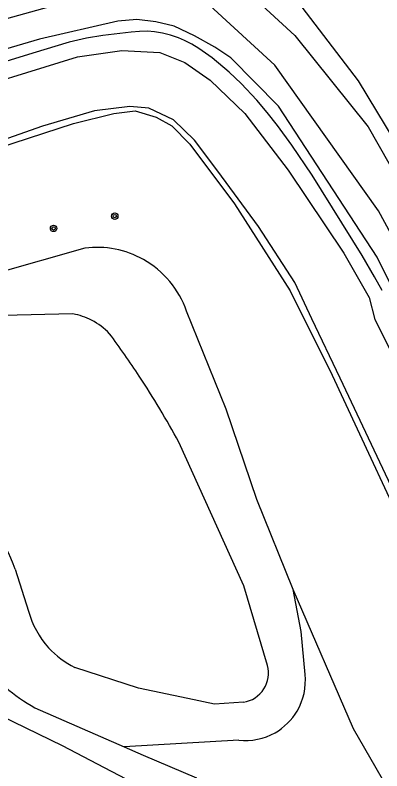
# Model space of a CAD drawing. Extents: x 133000 to 136000, y 400500 to 403500.
# Drawn here: x 134261.1 to 134306, y 401728.5 to 401820.9 of the extents above; entities that cross this region are included whole.
import ezdxf

# ---------------------------------------------------------------- set-up
doc = ezdxf.new("R2010")
doc.units = 0
for name, color, linetype in [('gg-knt-BGT kruinlijn', 7, 'Continuous'), ('gg-knt-bovenkant onderkant talud', 7, 'Continuous'), ('gg-knt-onverhard', 7, 'Continuous'), ('gg-kntw-bovenkant insteek waterloop', 7, 'Continuous'), ('gg-kntw-waterlijn', 7, 'Continuous'), ('gt-grn-groengrens', 7, 'Continuous'), ('gt-symb-boom', 7, 'Continuous')]:
    doc.layers.add(name, color=color, linetype=linetype)

# ---------------------------------------------------------------- blocks, each defined once
blk = doc.blocks.new('gt0-BOOM')
at = {"layer": 'gt-symb-boom'}
for radius in [0.4, 0.2]:
    blk.add_circle((0, 0), radius, dxfattribs=at)

msp = doc.modelspace()

# ---------------------------------------------------------------- linework, layer by layer
at = {"layer": 'gg-knt-BGT kruinlijn'}
msp.add_lwpolyline([(134274.458, 401731.409), (134276.81, 401730.381), (134283.324, 401727.619)], dxfattribs=at)
at = {"layer": 'gg-knt-bovenkant onderkant talud'}
msp.add_lwpolyline([(134324.893, 401701.788), (134311.477, 401718.121), (134302.542, 401733.618), (134295.167, 401750.655)], dxfattribs=at)
at = {"layer": 'gg-knt-onverhard'}
for points in [[(134316.272, 401777.383), (134305.628, 401796.972), (134292.911, 401814.786), (134284.974, 401822.121), (134282.99, 401823.264), (134281.76, 401823.791), (134279.847, 401824.404), (134278.068, 401824.67), (134276.598, 401824.759), (134272.099, 401823.862), (134259.325, 401820.265), (134226.56, 401809.677), (134211.913, 401805.509), (134210.373, 401805.095)], [(134314.663, 401772.772), (134305.436, 401791.333), (134293.376, 401809.797), (134287.532, 401815.702), (134285.569, 401816.993), (134283.075, 401818.391), (134280.588, 401819.572), (134278.36, 401820.114), (134276.017, 401820.392), (134273.685, 401820.203), (134264.125, 401817.995), (134245.616, 401812.573), (134227.971, 401807.007), (134215.182, 401803.083), (134204.958, 401799.485)]]:
    msp.add_lwpolyline(points, dxfattribs=at)
at = {"layer": 'gg-kntw-bovenkant insteek waterloop'}
for p in [(134263.549, 401736.178), (134288.505, 401732.234)]:
    msp.add_line(p, (134274.458, 401731.409), dxfattribs=at)
for points in [[(134306.067, 401787.243), (134305.136, 401788.932), (134303.616, 401791.518), (134297.474, 401801.342), (134295.021, 401805.022), (134293.246, 401807.445), (134292.002, 401809.013), (134290.703, 401810.536), (134288.785, 401812.576), (134287.334, 401813.954), (134285.246, 401815.689), (134283.605, 401816.846), (134282.745, 401817.361), (134281.856, 401817.821), (134281.106, 401818.148), (134280.157, 401818.482), (134279.182, 401818.734), (134278.191, 401818.897), (134277.332, 401818.96), (134276.335, 401818.944), (134275.338, 401818.859), (134271.849, 401818.431), (134269.875, 401818.126), (134267.738, 401817.612), (134263.285, 401816.274), (134231.892, 401806.625)], [(134209.981, 401790.115), (134220.089, 401793.181), (134244.424, 401799.989), (134259.096, 401804.703), (134268.253, 401807.69), (134273.2, 401808.896), (134275.825, 401809.22), (134278.405, 401808.458), (134280.319, 401807.398), (134282.508, 401805.129), (134287.968, 401797.829), (134294.809, 401787.202), (134299.922, 401776.867), (134311.101, 401753.001)], [(134269.668, 401792.413), (134258.707, 401789.309), (134244.06, 401785.51), (134233.18, 401781.419), (134222.101, 401776.83), (134212.299, 401773.801), (134210.898, 401772.832)], [(134295.167, 401750.655), (134290.713, 401761.689), (134286.978, 401772.708), (134282.112, 401784.705)], [(134204.107, 401759.419), (134205.579, 401759.101), (134218.578, 401755.778), (134230.923, 401751.656), (134237.396, 401748.646), (134244.457, 401743.03), (134253.428, 401738.121), (134266.9, 401731.582), (134278.965, 401725.277), (134291.4, 401715.875), (134299.989, 401707.687), (134304.827, 401701.692)], [(134296.616, 401740.275), (134296.155, 401745.523), (134295.167, 401750.655)]]:
    msp.add_lwpolyline(points, dxfattribs=at)
for centre, radius, start, end in [((134271.173, 401780.953), 11.559, 60.67211, 97.48391), ((134271.167, 401780.937), 11.575, 18.9949, 60.68215), ((134273.321, 401753.876), 20.216, 215.9816, 241.09344), ((134289.419, 401739.487), 7.24, 329.38711, 6.2503), ((134289.314, 401739.549), 7.362, 299.52491, 329.3858), ((134289.321, 401739.536), 7.347, 263.62505, 299.5307)]:
    msp.add_arc(centre, radius, start, end, dxfattribs=at)
at = {"layer": 'gg-kntw-waterlijn'}
msp.add_line((134261.118, 401753.151), (134262.772, 401748.022), dxfattribs=at)
for points in [[(134207.804, 401797.346), (134222.387, 401801.562), (134252.343, 401810.784), (134268.755, 401815.836), (134274.168, 401816.613), (134278.843, 401816.35), (134281.904, 401815.131), (134284.998, 401812.957), (134289.245, 401808.906), (134294.545, 401801.957), (134301.359, 401791.813), (134304.454, 401786.378), (134305.178, 401783.711), (134309.26, 401775.575)], [(134312.392, 401752.257), (134300.903, 401776.531), (134297.467, 401783.79), (134295.366, 401788.228), (134290.929, 401795.073), (134285.925, 401801.825), (134283.101, 401805.635), (134280.526, 401808.116), (134277.498, 401809.565), (134275.16, 401809.763), (134270.848, 401809.236), (134264.462, 401807.358), (134252.282, 401803.077), (134218.31, 401792.998), (134209.981, 401790.115)], [(134268.202, 401784.376), (134259.646, 401784.164), (134244.569, 401780.548), (134232.714, 401778.24), (134218.661, 401771.914)], [(134292.027, 401741.376), (134289.14, 401751.126), (134281.155, 401768.686)], [(134289.075, 401736.873), (134285.538, 401736.621), (134282.25, 401737.323), (134276.247, 401738.574), (134268.451, 401741.131)]]:
    msp.add_lwpolyline(points, dxfattribs=at)
for centre, radius, start, end in [((134266.78, 401776.39), 8.111, 62.80563, 79.90374), ((134266.79, 401776.417), 8.083, 43.28616, 62.78147), ((134188.15, 401718.761), 105.538, 33.33921, 36.78535), ((134186.628, 401717.594), 107.451, 28.39135, 33.413), ((134242.341, 401746.642), 19.873, 19.11783, 51.891), ((134273.038, 401750.705), 10.611, 194.64486, 222.50804), ((134273.041, 401750.687), 10.601, 222.425, 244.34129), ((134288.532, 401740.45), 3.616, 327.55095, 14.83657), ((134288.535, 401740.44), 3.608, 278.60744, 327.65844)]:
    msp.add_arc(centre, radius, start, end, dxfattribs=at)
at = {"layer": 'gt-grn-groengrens'}
for points in [[(134341.71, 401746.455), (134322.989, 401779.709), (134320.431, 401783.995), (134318.891, 401786.919), (134303.15, 401812.883), (134290.446, 401829.578), (134291.318, 401831.696), (134303.694, 401835.709), (134317.379, 401839.092), (134328.604, 401839.554), (134374.735, 401846.937), (134390.881, 401849.552)], [(134210.019, 401807.353), (134213.25, 401808.244), (134270.793, 401826.185), (134282.475, 401829.204), (134287.342, 401825.861), (134295.373, 401818.428), (134304.363, 401807.278), (134320.185, 401779.462), (134320.189, 401779.441), (134320.678, 401778.379), (134322.925, 401774.271), (134328.937, 401762.437), (134336.995, 401748.044), (134338.392, 401747.051)]]:
    msp.add_lwpolyline(points, dxfattribs=at)

# ---------------------------------------------------------------- block references
at = {"layer": 'gt-symb-boom'}
for p in [(134273.315, 401796.342), (134265.834, 401794.84)]:
    msp.add_blockref('gt0-BOOM', p, dxfattribs=at)

doc.saveas('drawing.dxf')
